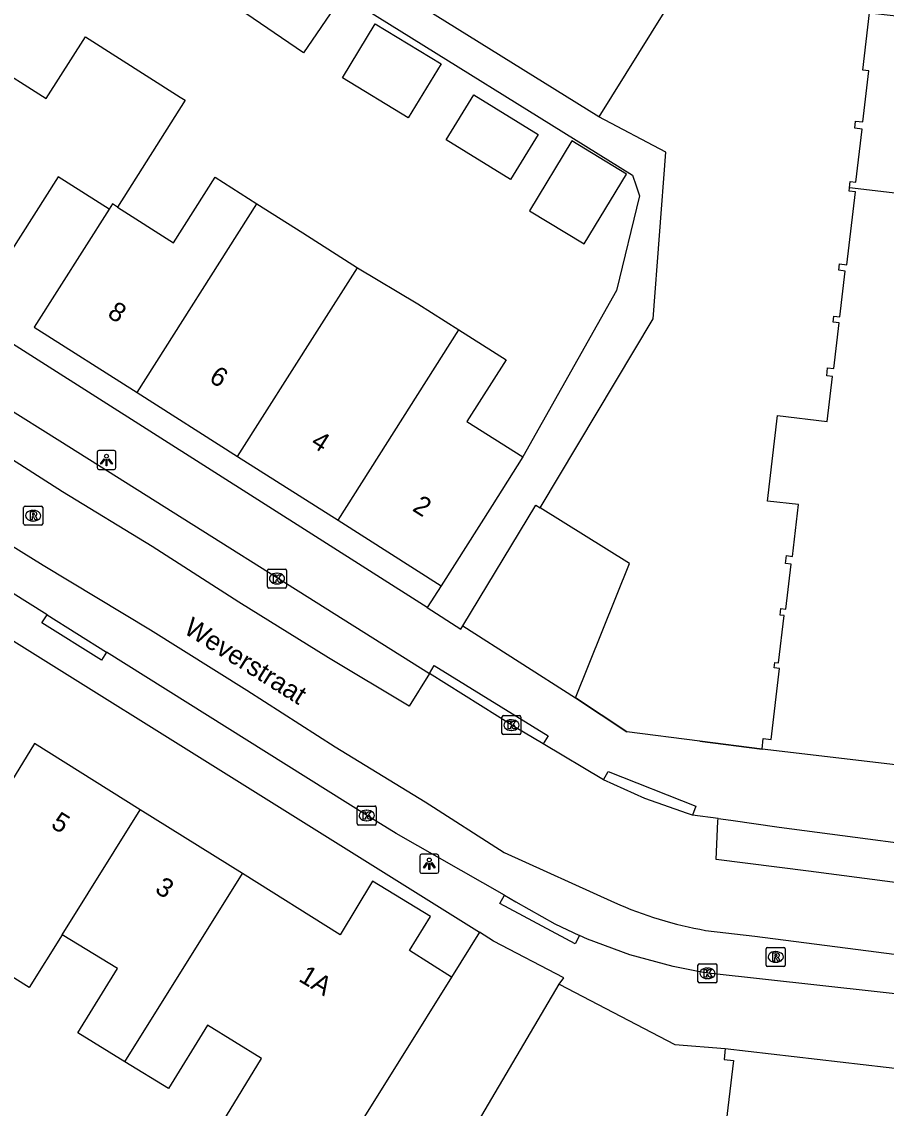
# Model space of a CAD drawing. Extents: x 160861 to 161308, y 384024 to 384878.
# Drawn here: x 161164.7 to 161210.2, y 384365.1 to 384422.3 of the extents above; entities that cross this region are included whole.
import ezdxf

# ---------------------------------------------------------------- set-up
doc = ezdxf.new("R2010")
doc.units = 0
for name, color, linetype in [('IMGEO_Kolk', 7, 'Continuous'), ('IMGEO_Lichtpunt', 7, 'Continuous'), ('IMGEO_Muur', 7, 'Continuous'), ('IMGEO_Openbare_ruimte_label', 7, 'Continuous'), ('IMGEO_Pand', 7, 'Continuous'), ('IMGEO_Pand_nummerreeks', 7, 'Continuous'), ('IMGEO_Rijbaan_lokaal_open', 7, 'Continuous'), ('IMGEO_Rioolput', 7, 'Continuous'), ('IMGEO_Voetpad_open', 7, 'Continuous')]:
    doc.layers.add(name, color=color, linetype=linetype)

msp = doc.modelspace()

# ---------------------------------------------------------------- linework, layer by layer
at = {"layer": 'IMGEO_Kolk'}
for p, q in [((161177.677, 384392.552), (161177.677, 384393.404)), ((161177.752, 384393.478), (161178.604, 384393.478)), ((161178.165, 384393.258), (161178.19, 384393.258)), ((161178.678, 384393.404), (161178.678, 384392.552)), ((161178.188, 384392.698), (161178.163, 384392.698)), ((161178.604, 384392.478), (161177.752, 384392.478)), ((161190.088, 384385.77), (161190.94, 384385.77)), ((161190.013, 384384.844), (161190.013, 384385.696)), ((161190.501, 384385.55), (161190.526, 384385.55)), ((161191.014, 384385.696), (161191.014, 384384.844)), ((161190.94, 384384.77), (161190.088, 384384.77)), ((161190.524, 384384.99), (161190.499, 384384.99)), ((161182.397, 384380.091), (161182.397, 384380.943)), ((161182.472, 384381.017), (161183.324, 384381.017)), ((161182.885, 384380.797), (161182.91, 384380.797)), ((161183.398, 384380.943), (161183.398, 384380.091)), ((161183.324, 384380.017), (161182.472, 384380.017)), ((161182.908, 384380.237), (161182.883, 384380.237)), ((161200.324, 384371.792), (161200.324, 384372.644)), ((161200.399, 384372.718), (161201.251, 384372.718)), ((161201.325, 384372.644), (161201.325, 384371.792)), ((161200.812, 384372.498), (161200.837, 384372.498)), ((161201.251, 384371.718), (161200.399, 384371.718)), ((161200.835, 384371.938), (161200.81, 384371.938))]:
    msp.add_line(p, q, dxfattribs=at)
for points in [[(161177.677, 384392.552), (161177.677, 384393.404)], [(161177.752, 384393.478), (161178.604, 384393.478)], [(161177.998, 384393.178), (161178.121, 384393.178), (161178.121, 384393.027), (161178.251, 384393.178), (161178.415, 384393.178), (161178.269, 384393.027), (161178.422, 384392.778), (161178.27, 384392.778), (161178.185, 384392.942), (161178.121, 384392.875), (161178.121, 384392.778), (161177.998, 384392.778), (161177.998, 384393.178)], [(161178.678, 384393.404), (161178.678, 384392.552)], [(161178.604, 384392.478), (161177.752, 384392.478)], [(161190.088, 384385.77), (161190.94, 384385.77)], [(161190.013, 384384.844), (161190.013, 384385.696)], [(161190.334, 384385.47), (161190.457, 384385.47), (161190.457, 384385.319), (161190.587, 384385.47), (161190.751, 384385.47), (161190.605, 384385.319), (161190.758, 384385.07), (161190.606, 384385.07), (161190.521, 384385.234), (161190.457, 384385.167), (161190.457, 384385.07), (161190.334, 384385.07), (161190.334, 384385.47)], [(161191.014, 384385.696), (161191.014, 384384.844)], [(161190.94, 384384.77), (161190.088, 384384.77)], [(161182.397, 384380.091), (161182.397, 384380.943)], [(161182.472, 384381.017), (161183.324, 384381.017)], [(161182.718, 384380.717), (161182.841, 384380.717), (161182.841, 384380.566), (161182.971, 384380.717), (161183.135, 384380.717), (161182.989, 384380.566), (161183.142, 384380.317), (161182.99, 384380.317), (161182.905, 384380.481), (161182.841, 384380.414), (161182.841, 384380.317), (161182.718, 384380.317), (161182.718, 384380.717)], [(161183.398, 384380.943), (161183.398, 384380.091)], [(161183.324, 384380.017), (161182.472, 384380.017)], [(161200.324, 384371.792), (161200.324, 384372.644)], [(161200.399, 384372.718), (161201.251, 384372.718)], [(161201.325, 384372.644), (161201.325, 384371.792)], [(161200.645, 384372.418), (161200.768, 384372.418), (161200.768, 384372.267), (161200.898, 384372.418), (161201.062, 384372.418), (161200.916, 384372.267), (161201.069, 384372.018), (161200.917, 384372.018), (161200.832, 384372.182), (161200.768, 384372.115), (161200.768, 384372.018), (161200.645, 384372.018), (161200.645, 384372.418)], [(161201.251, 384371.718), (161200.399, 384371.718)]]:
    msp.add_lwpolyline(points, dxfattribs=at)
for centre, start, end in [((161177.754, 384393.402), 91.552, 178.448), ((161177.754, 384393.402), 91.552, 178.448), ((161178.602, 384393.402), 1.552, 88.448), ((161178.602, 384393.402), 1.552, 88.448), ((161177.754, 384392.554), 181.552, 268.448), ((161177.754, 384392.554), 181.552, 268.448), ((161178.602, 384392.554), 271.552, 358.448), ((161178.602, 384392.554), 271.552, 358.448), ((161190.09, 384385.694), 91.552, 178.448), ((161190.09, 384385.694), 91.552, 178.448), ((161190.938, 384385.694), 1.552, 88.448), ((161190.938, 384385.694), 1.552, 88.448), ((161190.09, 384384.846), 181.552, 268.448), ((161190.09, 384384.846), 181.552, 268.448), ((161190.938, 384384.846), 271.552, 358.448), ((161190.938, 384384.846), 271.552, 358.448), ((161182.474, 384380.941), 91.552, 178.448), ((161182.474, 384380.941), 91.552, 178.448), ((161183.322, 384380.941), 1.552, 88.448), ((161183.322, 384380.941), 1.552, 88.448), ((161182.474, 384380.093), 181.552, 268.448), ((161182.474, 384380.093), 181.552, 268.448), ((161183.322, 384380.093), 271.552, 358.448), ((161183.322, 384380.093), 271.552, 358.448), ((161200.401, 384372.642), 91.552, 178.448), ((161200.401, 384372.642), 91.552, 178.448), ((161201.249, 384372.642), 1.552, 88.448), ((161201.249, 384372.642), 1.552, 88.448), ((161200.401, 384371.794), 181.552, 268.448), ((161200.401, 384371.794), 181.552, 268.448), ((161201.249, 384371.794), 271.552, 358.448), ((161201.249, 384371.794), 271.552, 358.448)]:
    msp.add_arc(centre, 0.0765, start, end, dxfattribs=at)
for centre, major_axis, ratio, start_param, end_param in [((161178.164, 384392.978), (-0.387, 0.002), 0.722429, 4.712389, 7.853982), ((161178.189, 384392.978), (-0.39, 0.002), 0.717154, 1.570796, 4.712389), ((161190.5, 384385.27), (-0.387, 0.002), 0.722429, 4.712389, 7.853982), ((161190.525, 384385.27), (-0.39, 0.002), 0.717154, 1.570796, 4.712389), ((161182.884, 384380.517), (-0.387, 0.002), 0.722429, 4.712389, 7.853982), ((161182.909, 384380.517), (-0.39, 0.002), 0.717154, 1.570796, 4.712389), ((161200.811, 384372.218), (-0.387, 0.002), 0.722429, 4.712389, 7.853982), ((161200.836, 384372.218), (-0.39, 0.002), 0.717154, 1.570796, 4.712389)]:
    msp.add_ellipse(centre, major_axis=major_axis, ratio=ratio, start_param=start_param, end_param=end_param, dxfattribs=at)
at = {"layer": 'IMGEO_Lichtpunt'}
for p, q in [((161168.712, 384399.618), (161168.712, 384398.811)), ((161168.712, 384399.618), (161168.712, 384398.811)), ((161169.614, 384399.713), (161168.806, 384399.713)), ((161169.614, 384399.713), (161168.806, 384399.713)), ((161169.708, 384398.811), (161169.708, 384399.618)), ((161169.708, 384398.811), (161169.708, 384399.618)), ((161168.806, 384398.717), (161169.614, 384398.717)), ((161168.806, 384398.717), (161169.614, 384398.717)), ((161185.691, 384378.383), (161185.691, 384377.576)), ((161185.691, 384378.383), (161185.691, 384377.576)), ((161186.593, 384378.478), (161185.785, 384378.478)), ((161186.593, 384378.478), (161185.785, 384378.478)), ((161186.687, 384377.576), (161186.687, 384378.383)), ((161186.687, 384377.576), (161186.687, 384378.383)), ((161185.785, 384377.482), (161186.593, 384377.482)), ((161185.785, 384377.482), (161186.593, 384377.482))]:
    msp.add_line(p, q, dxfattribs=at)
for points in [[(161169.086, 384399.282), (161169.125, 384399.254), (161168.937, 384398.992), (161168.899, 384399.019), (161169.086, 384399.282)], [(161169.188, 384399.234), (161169.235, 384399.234), (161169.235, 384398.912), (161169.188, 384398.912), (161169.188, 384399.234)], [(161169.298, 384399.254), (161169.336, 384399.281), (161169.523, 384399.019), (161169.484, 384398.991), (161169.298, 384399.254)], [(161186.065, 384378.047), (161186.104, 384378.019), (161185.916, 384377.757), (161185.878, 384377.784), (161186.065, 384378.047)], [(161186.167, 384377.999), (161186.214, 384377.999), (161186.214, 384377.677), (161186.167, 384377.677), (161186.167, 384377.999)], [(161186.277, 384378.019), (161186.315, 384378.046), (161186.502, 384377.784), (161186.463, 384377.756), (161186.277, 384378.019)]]:
    msp.add_lwpolyline(points, dxfattribs=at)
for centre in [(161169.211, 384399.416), (161186.19, 384378.181)]:
    msp.add_circle(centre, 0.0994, dxfattribs=at)
for centre, start, end in [((161168.806, 384399.618), 90, 180), ((161168.806, 384399.618), 90, 180), ((161169.614, 384399.618), 0, 90), ((161169.614, 384399.618), 0, 90), ((161168.806, 384398.811), 180, 270), ((161168.806, 384398.811), 180, 270), ((161169.614, 384398.811), 270, 0), ((161169.614, 384398.811), 270, 360), ((161185.785, 384378.383), 90, 180), ((161185.785, 384378.383), 90, 180), ((161186.593, 384378.383), 0, 90), ((161186.593, 384378.383), 0, 90), ((161185.785, 384377.576), 180, 270), ((161185.785, 384377.576), 180, 270), ((161186.593, 384377.576), 270, 0), ((161186.593, 384377.576), 270, 360)]:
    msp.add_arc(centre, 0.0946, start, end, dxfattribs=at)
at = {"layer": 'IMGEO_Muur'}
for points in [[(161193.875, 384386.706), (161196.583, 384384.913)], [(161200.423, 384384.422), (161203.696, 384384.003)], [(161193.025, 384371.653), (161199.111, 384368.478), (161201.763, 384368.262)]]:
    msp.add_lwpolyline(points, dxfattribs=at)
at = {"layer": 'IMGEO_Pand'}
for points in [[(161185.695, 384432.994), (161191.381, 384429.454), (161199.953, 384425.042), (161195.111, 384417.263)], [(161176.152, 384422.961), (161178.018, 384425.683), (161181.434, 384423.341), (161179.567, 384420.619), (161176.152, 384422.961)], [(161195.111, 384417.263), (161182.526, 384425.096)], [(161208.292, 384413.528), (161208.33, 384413.853), (161208.635, 384413.817), (161208.964, 384416.613), (161208.573, 384416.659), (161208.617, 384417.034), (161208.999, 384416.989), (161209.314, 384419.672), (161209.002, 384419.709), (161209.356, 384422.726), (161210.743, 384422.563)], [(161181.619, 384419.302), (161183.346, 384422.149), (161186.807, 384420.049), (161185.08, 384417.202), (161181.619, 384419.302)], [(161162.986, 384420.159), (161166.037, 384418.22), (161168.098, 384421.463), (161173.083, 384418.296), (161173.348, 384418.127), (161169.779, 384412.511)], [(161188.534, 384418.411), (161191.917, 384416.33), (161190.46, 384413.96), (161187.077, 384416.041), (161188.534, 384418.411)], [(161193.691, 384415.996), (161191.461, 384412.321), (161194.343, 384410.572), (161196.573, 384414.247), (161193.691, 384415.996)], [(161169.346, 384412.403), (161166.673, 384414.102), (161164.109, 384410.066), (161158.74, 384413.478)], [(161169.779, 384412.511), (161172.727, 384410.638), (161174.918, 384414.085), (161177.124, 384412.683)], [(161203.696, 384384.003), (161203.762, 384384.568), (161204.176, 384384.52), (161204.612, 384388.256), (161204.337, 384388.288), (161204.368, 384388.56), (161204.563, 384388.538), (161204.853, 384391.029), (161204.643, 384391.054), (161204.683, 384391.399), (161204.946, 384391.368), (161205.222, 384393.74), (161204.926, 384393.775), (161204.974, 384394.182), (161205.297, 384394.145), (161205.614, 384396.866), (161203.979, 384397.054), (161204.513, 384401.55), (161207.128, 384401.243), (161207.406, 384403.611), (161207.097, 384403.647), (161207.144, 384404.054), (161207.472, 384404.016), (161207.755, 384406.428), (161207.433, 384406.466), (161207.471, 384406.782), (161207.791, 384406.745), (161208.074, 384409.148), (161207.735, 384409.188), (161207.774, 384409.525), (161208.159, 384409.479), (161208.609, 384413.316), (161208.272, 384413.356), (161208.292, 384413.528)], [(161219.649, 384412.196), (161208.292, 384413.528)], [(161169.779, 384412.511), (161169.519, 384412.676), (161169.346, 384412.403)], [(161170.82, 384402.762), (161177.124, 384412.683)], [(161177.124, 384412.683), (161179.529, 384411.155), (161182.409, 384409.325)], [(161169.346, 384412.403), (161165.406, 384406.202), (161170.82, 384402.762)], [(161176.106, 384399.403), (161180.287, 384405.985), (161182.409, 384409.325)], [(161182.409, 384409.325), (161185.586, 384407.428), (161187.75, 384406.052)], [(161181.391, 384396.044), (161187.75, 384406.052)], [(161187.75, 384406.052), (161190.226, 384404.479), (161188.169, 384401.243), (161191.11, 384399.375)], [(161170.82, 384402.762), (161176.106, 384399.403)], [(161176.106, 384399.403), (161181.391, 384396.044)], [(161191.11, 384399.375), (161189.489, 384396.824), (161186.807, 384392.603)], [(161187.96, 384390.486), (161191.803, 384396.84), (161192.028, 384396.7)], [(161193.875, 384386.706), (161196.721, 384393.764), (161192.028, 384396.7)], [(161181.391, 384396.044), (161186.807, 384392.603)], [(161187.96, 384390.486), (161193.875, 384386.706)], [(161170.985, 384380.821), (161165.417, 384384.3), (161163.423, 384381.055), (161161.016, 384382.534)], [(161216.979, 384382.453), (161203.696, 384384.003)], [(161166.879, 384374.249), (161165.143, 384371.47), (161162.099, 384373.371), (161161.623, 384372.596), (161160.615, 384373.216), (161156.355, 384375.834), (161159.968, 384381.713)], [(161166.879, 384374.249), (161170.985, 384380.821)], [(161176.362, 384377.462), (161170.985, 384380.821)], [(161170.177, 384367.564), (161176.362, 384377.462)], [(161187.358, 384372.015), (161185.155, 384373.42), (161186.253, 384375.201), (161183.21, 384377.056), (161181.501, 384374.251), (161176.362, 384377.462)], [(161170.177, 384367.564), (161167.7, 384369.086), (161169.779, 384372.467), (161166.879, 384374.249)], [(161187.358, 384372.015), (161184.709, 384367.775), (161181.697, 384362.955)], [(161181.697, 384362.955), (161179.376, 384364.381), (161178.276, 384362.591), (161175.322, 384364.407), (161177.368, 384367.737), (161174.52, 384369.487), (161172.472, 384366.154), (161170.177, 384367.564)], [(161201.763, 384368.262), (161201.697, 384367.694), (161202.185, 384367.637), (161201.759, 384363.967)], [(161201.763, 384368.262), (161215.066, 384366.717)]]:
    msp.add_lwpolyline(points, dxfattribs=at)
at = {"layer": 'IMGEO_Rijbaan_lokaal_open'}
for points in [[(161144.922, 384404.413), (161146.008, 384406.167), (161151.062, 384402.975), (161156.159, 384399.755), (161161.225, 384396.555), (161165.885, 384393.676), (161171.532, 384390.289), (161176.598, 384387.111), (161181.233, 384384.124), (161185.977, 384381.245), (161190.122, 384378.571), (161195.927, 384375.949)], [(161186.195, 384387.99), (161185.129, 384386.27), (161180.896, 384388.81), (161176.173, 384391.728), (161171.616, 384394.663), (161166.893, 384397.546), (161162.639, 384400.248), (161163.782, 384402.08)], [(161192.181, 384384.28), (161190.666, 384385.177), (161186.195, 384387.99)], [(161195.361, 384382.398), (161192.181, 384384.28)], [(161200.031, 384380.537), (161199.77, 384380.615), (161197.526, 384381.408), (161195.361, 384382.398)], [(161201.379, 384380.358), (161200.031, 384380.537)], [(161216.546, 384376.235), (161212.028, 384376.813), (161206.14, 384377.597), (161201.287, 384378.204), (161201.373, 384380.217), (161201.379, 384380.358)], [(161200.728, 384374.476), (161203.322, 384374.176), (161216.078, 384372.531)]]:
    msp.add_lwpolyline(points, dxfattribs=at)
msp.add_arc((161204.17, 384394.256), 20.077, 245.759, 260.1278, dxfattribs=at)
at = {"layer": 'IMGEO_Rioolput'}
for p, q in [((161164.851, 384395.858), (161164.851, 384396.71)), ((161164.926, 384396.784), (161165.778, 384396.784)), ((161165.339, 384396.564), (161165.364, 384396.564)), ((161165.852, 384396.71), (161165.852, 384395.858)), ((161165.362, 384396.004), (161165.337, 384396.004)), ((161165.778, 384395.784), (161164.926, 384395.784)), ((161203.913, 384372.654), (161203.913, 384373.506)), ((161203.988, 384373.58), (161204.84, 384373.58)), ((161204.401, 384373.36), (161204.426, 384373.36)), ((161204.914, 384373.506), (161204.914, 384372.654)), ((161204.84, 384372.58), (161203.988, 384372.58)), ((161204.424, 384372.8), (161204.399, 384372.8))]:
    msp.add_line(p, q, dxfattribs=at)
for points in [[(161164.851, 384395.858), (161164.851, 384396.71)], [(161164.926, 384396.784), (161165.778, 384396.784)], [(161165.852, 384396.71), (161165.852, 384395.858)], [(161165.44, 384396.482), (161165.188, 384396.484), (161165.188, 384396.084)], [(161165.188, 384396.084), (161165.312, 384396.084), (161165.312, 384396.246), (161165.323, 384396.246)], [(161165.366, 384396.403), (161165.312, 384396.403), (161165.312, 384396.322)], [(161165.312, 384396.322), (161165.364, 384396.322)], [(161165.37, 384396.217), (161165.441, 384396.084), (161165.581, 384396.084), (161165.516, 384396.21)], [(161165.778, 384395.784), (161164.926, 384395.784)], [(161203.913, 384372.654), (161203.913, 384373.506)], [(161203.988, 384373.58), (161204.84, 384373.58)], [(161204.502, 384373.278), (161204.25, 384373.28), (161204.25, 384372.88)], [(161204.428, 384373.199), (161204.374, 384373.199), (161204.374, 384373.118)], [(161204.914, 384373.506), (161204.914, 384372.654)], [(161204.84, 384372.58), (161203.988, 384372.58)], [(161204.25, 384372.88), (161204.374, 384372.88), (161204.374, 384373.042), (161204.385, 384373.042)], [(161204.374, 384373.118), (161204.426, 384373.118)], [(161204.432, 384373.013), (161204.503, 384372.88), (161204.643, 384372.88), (161204.578, 384373.006)]]:
    msp.add_lwpolyline(points, dxfattribs=at)
for centre, radius, start, end in [((161164.928, 384396.708), 0.0765, 91.552, 178.448), ((161164.928, 384396.708), 0.0765, 91.552, 178.448), ((161165.776, 384396.708), 0.0765, 1.552, 88.448), ((161165.776, 384396.708), 0.0765, 1.552, 88.448), ((161165.322, 384396.193), 0.0533, 26.0293, 88.6989), ((161165.348, 384396.511), 0.19, 274.7715, 282.9687), ((161165.372, 384396.307), 0.0964, 77.0061, 93.1865), ((161165.386, 384396.364), 0.0378, 276.6634, 79.6772), ((161165.439, 384396.372), 0.109, 350.3612, 89.416), ((161165.437, 384396.372), 0.112, 277.5842, 350.9817), ((161165.421, 384396.157), 0.108, 29.5134, 73.7905), ((161164.928, 384395.86), 0.0765, 181.552, 268.448), ((161164.928, 384395.86), 0.0765, 181.552, 268.448), ((161165.776, 384395.86), 0.0765, 271.552, 358.448), ((161165.776, 384395.86), 0.0765, 271.552, 358.448), ((161203.99, 384373.504), 0.0765, 91.552, 178.448), ((161203.99, 384373.504), 0.0765, 91.552, 178.448), ((161204.434, 384373.103), 0.0964, 77.0061, 93.1865), ((161204.448, 384373.16), 0.0378, 276.6634, 79.6772), ((161204.501, 384373.168), 0.109, 350.3612, 89.416), ((161204.499, 384373.168), 0.112, 277.5842, 350.9817), ((161204.838, 384373.504), 0.0765, 1.552, 88.448), ((161204.838, 384373.504), 0.0765, 1.552, 88.448), ((161203.99, 384372.656), 0.0765, 181.552, 268.448), ((161203.99, 384372.656), 0.0765, 181.552, 268.448), ((161204.384, 384372.989), 0.0533, 26.0293, 88.6989), ((161204.41, 384373.307), 0.19, 274.7715, 282.9687), ((161204.483, 384372.953), 0.108, 29.5134, 73.7905), ((161204.838, 384372.656), 0.0765, 271.552, 358.448), ((161204.838, 384372.656), 0.0765, 271.552, 358.448)]:
    msp.add_arc(centre, radius, start, end, dxfattribs=at)
for centre, major_axis, ratio, start_param, end_param in [((161165.338, 384396.284), (-0.387, 0.002), 0.722429, 4.712389, 7.853982), ((161165.363, 384396.284), (-0.39, 0.002), 0.717154, 1.570796, 4.712389), ((161204.4, 384373.08), (-0.387, 0.002), 0.722429, 4.712389, 7.853982), ((161204.425, 384373.08), (-0.39, 0.002), 0.717154, 1.570796, 4.712389)]:
    msp.add_ellipse(centre, major_axis=major_axis, ratio=ratio, start_param=start_param, end_param=end_param, dxfattribs=at)
at = {"layer": 'IMGEO_Voetpad_open'}
for points in [[(161182.526, 384425.096), (161181.639, 384423.671), (161196.872, 384414.19), (161197.08, 384413.632), (161197.242, 384413.103), (161196.031, 384408.12), (161191.11, 384399.375)], [(161192.028, 384396.7), (161197.968, 384406.629), (161198.633, 384415.4), (161195.111, 384417.263)], [(161186.074, 384391.45), (161148.364, 384415.421)], [(161166.079, 384391.067), (161160.279, 384394.704), (161152.687, 384399.604), (161144.922, 384404.413)], [(161163.782, 384402.08), (161166.751, 384400.227), (161186.195, 384387.99)], [(161148.197, 384398.55), (161148.727, 384399.401), (161151.548, 384397.653), (161188.834, 384374.379)], [(161186.807, 384392.603), (161186.074, 384391.45)], [(161186.074, 384391.45), (161187.857, 384390.316), (161187.96, 384390.486)], [(161169.206, 384389.105), (161168.941, 384388.682), (161165.814, 384390.644), (161166.079, 384391.067)], [(161166.079, 384391.067), (161169.206, 384389.105)], [(161190.138, 384376.327), (161184.445, 384379.576), (161182.932, 384380.497), (161169.206, 384389.105)], [(161186.195, 384387.99), (161186.449, 384388.4), (161192.444, 384384.705), (161192.181, 384384.28)], [(161203.696, 384384.003), (161200.423, 384384.422), (161196.583, 384384.913), (161193.875, 384386.706)], [(161195.361, 384382.398), (161195.596, 384382.832), (161200.206, 384381.006), (161200.031, 384380.537)], [(161201.379, 384380.358), (161202.059, 384380.267), (161204.594, 384379.908), (161215.514, 384378.474), (161216.809, 384378.322)], [(161194.093, 384374.206), (161193.857, 384373.766), (161189.902, 384375.887), (161190.138, 384376.327)], [(161190.138, 384376.327), (161190.747, 384375.979), (161192.788, 384374.824), (161194.093, 384374.206)], [(161188.834, 384374.379), (161187.358, 384372.015)], [(161193.025, 384371.653), (161193.268, 384371.981), (161189.573, 384373.918), (161188.834, 384374.379)], [(161215.832, 384370.582), (161215.621, 384370.602), (161200.868, 384372.224), (161200.602, 384372.266), (161200.337, 384372.311), (161199.023, 384372.573), (161196.738, 384373.197), (161194.518, 384374.023), (161194.093, 384374.206)], [(161184.071, 384356.465), (161193.025, 384371.653)], [(161193.025, 384371.653), (161199.111, 384368.478), (161201.763, 384368.262)]]:
    msp.add_lwpolyline(points, dxfattribs=at)

# ---------------------------------------------------------------- texts
at = {"layer": 'IMGEO_Openbare_ruimte_label'}
msp.add_text('Weverstraat', height=1, rotation=327.9156, dxfattribs=at).set_placement((161173.21, 384390.146))
at = {"layer": 'IMGEO_Pand_nummerreeks'}
for s, rotation, p in [('8', 327.5649, (161169.202, 384406.775)), ('6', 327.5666, (161174.551, 384403.377)), ('4', 327.5666, (161179.901, 384399.977)), ('2', 327.5666, (161185.249, 384396.579)), ('5', 328.0036, (161166.229, 384379.925)), ('3', 328.0036, (161171.702, 384376.506)), ('1A', 328.9061, (161179.264, 384371.844))]:
    msp.add_text(s, height=1, rotation=rotation, dxfattribs=at).set_placement(p)

doc.saveas('drawing.dxf')
